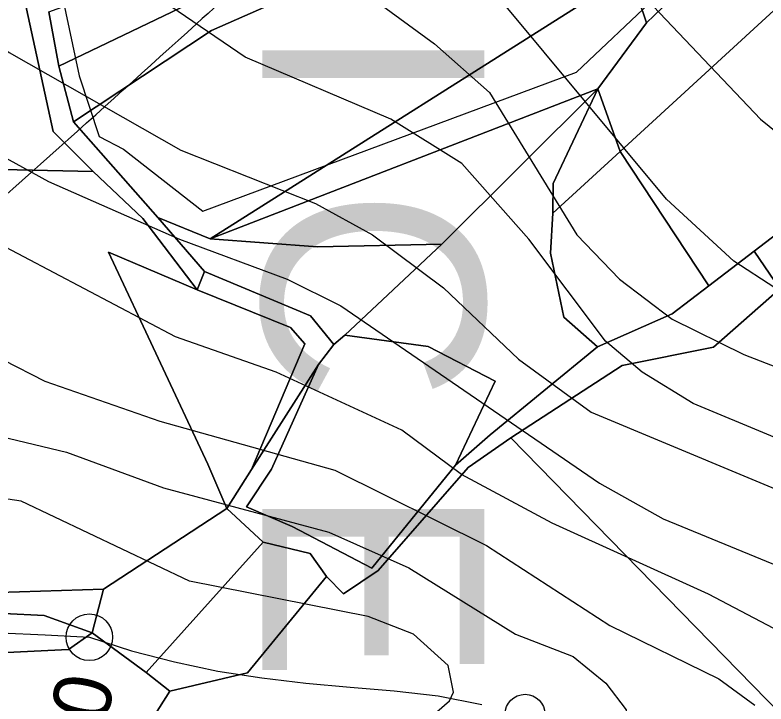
# Model space of a CAD drawing. Extents: x -510989 to -501240, y -1184665 to -1176089.
# Drawn here: x -502958.2 to -502788.9, y -1182213.7 to -1182058.5 of the extents above; entities that cross this region are included whole.
import ezdxf

# ---------------------------------------------------------------- set-up
doc = ezdxf.new("R2010")
doc.units = 0
for name, color, linetype in [('lesni_pozemek', 7, 'Continuous'), ('NAVRH_rozvodnice', 7, 'Continuous'), ('orna_puda', 7, 'Continuous'), ('ostatni_plocha_x_neplodna_puda', 7, 'Continuous'), ('ostatni_plocha_x_ostatni_komunikace', 7, 'Continuous'), ('popis', 7, 'Continuous'), ('STAV_systematicke_odvodneni', 7, 'Continuous'), ('STAV_zaplavove_uzemi', 7, 'Continuous'), ('trasovani_toku', 7, 'Continuous'), ('trvaly_travni_porost', 7, 'Continuous'), ('vrstevnice_01', 7, 'Continuous'), ('vrstevnice_02', 7, 'Continuous')]:
    doc.layers.add(name, color=color, linetype=linetype)

msp = doc.modelspace()

# ---------------------------------------------------------------- linework, layer by layer
at = {"layer": 'lesni_pozemek'}
for points in [[(-502994.01, -1182025.76), (-502978.54, -1182019.11), (-502970.76, -1182032.24), (-502959.61, -1182045.83), (-502956.35, -1182053.6), (-502949.53, -1182084.73), (-502940.58, -1182093.76), (-502974.91, -1182093.01), (-502999.38, -1182094.66), (-503020.81, -1182092.57), (-503027.9, -1182091.47), (-503049.34, -1182071.21), (-503078.68, -1182077.93), (-503048.79, -1182066.64), (-502993.58, -1182045.47), (-503002.38, -1182029.43)], [(-502826.82, -1182075.13), (-502861.96, -1182110.14), (-502889.94, -1182110.73), (-502914.14, -1182108.91)], [(-502836.82, -1182096.45), (-502836.91, -1182103.14), (-502837.45, -1182112.15), (-502834.44, -1182126.59), (-502826.83, -1182133.29), (-502851.07, -1182153.1), (-502858.85, -1182159.94), (-502849.95, -1182140.96), (-502865.03, -1182133.17), (-502883.85, -1182130.6), (-502861.96, -1182110.14), (-502826.82, -1182075.13)], [(-502826.82, -1182075.13), (-502821.75, -1182089.23), (-502836.91, -1182103.14), (-502836.82, -1182096.45)], [(-502736.48, -1182084.57), (-502752.02, -1182094.42), (-502785.73, -1182120.2), (-502791.54, -1182111.68), (-502764.04, -1182090.7), (-502740.6, -1182078.9)], [(-502821.75, -1182089.23), (-502801.77, -1182119.5), (-502810.04, -1182125.84), (-502826.83, -1182133.29), (-502834.44, -1182126.59), (-502837.45, -1182112.15), (-502836.91, -1182103.14)], [(-503027.9, -1182091.47), (-503020.81, -1182092.57), (-502999.38, -1182094.66), (-502974.91, -1182093.01), (-502940.58, -1182093.76), (-502929.38, -1182104.39), (-502917.07, -1182120.43), (-502937.09, -1182111.93), (-502914.72, -1182159.7), (-502910.43, -1182169.67), (-502938.19, -1182187.8), (-502961.96, -1182188.56), (-502981.94, -1182193.84), (-503014.52, -1182198.51), (-503031, -1182195.83), (-503034.03, -1182195.34), (-503058.2, -1182173.04), (-503068.54, -1182161.4), (-503071.56, -1182148.73), (-503083.72, -1182119.85), (-503084.34, -1182117.51), (-503069.2, -1182111.53)], [(-502925.99, -1182104.12), (-502914.14, -1182108.91), (-502889.94, -1182110.73), (-502861.96, -1182110.14), (-502883.85, -1182130.6), (-502886.27, -1182132.72), (-502891.55, -1182126.27), (-502915.47, -1182116.26)], [(-502917.07, -1182120.43), (-502896.08, -1182128.88), (-502892.8, -1182132.59), (-502904.83, -1182160.85), (-502910.43, -1182169.67), (-502914.72, -1182159.7), (-502937.09, -1182111.93)], [(-502791.54, -1182111.68), (-502785.73, -1182120.2), (-502800.7, -1182133.37), (-502821.31, -1182137.5), (-502846.42, -1182153.77), (-502856.01, -1182160.41), (-502876.29, -1182183.65), (-502884.14, -1182188.88), (-502887.92, -1182184.97), (-502891.66, -1182179.8), (-502902.23, -1182177.23), (-502910.43, -1182169.67), (-502904.83, -1182160.85), (-502889.77, -1182137.21), (-502900.35, -1182160.82), (-502906.01, -1182169.28), (-502895.7, -1182173.69), (-502877.76, -1182183.13), (-502858.85, -1182159.94), (-502851.07, -1182153.1), (-502826.83, -1182133.29), (-502810.04, -1182125.84), (-502801.77, -1182119.5)], [(-502883.85, -1182130.6), (-502865.03, -1182133.17), (-502849.95, -1182140.96), (-502858.85, -1182159.94), (-502877.76, -1182183.13), (-502895.7, -1182173.69), (-502906.01, -1182169.28), (-502900.35, -1182160.82), (-502889.77, -1182137.21), (-502886.27, -1182132.72)]]:
    msp.add_lwpolyline(points, close=True, dxfattribs=at)
for points in [[(-502550.45, -1182140.43), (-502619.98, -1182190.99), (-502730.81, -1182193.96), (-502779.06, -1182222.59), (-502846.42, -1182153.77), (-502821.31, -1182137.5), (-502800.7, -1182133.37), (-502785.73, -1182120.2), (-502773.72, -1182138.95), (-502734.92, -1182140.45), (-502676.97, -1182080.07), (-502662.79, -1182062.96), (-502645.74, -1182069.83), (-502621.99, -1182072), (-502605.51, -1182079.18), (-502591.27, -1182088.91)], [(-502934.02, -1182227.78), (-502923.3, -1182210.79), (-502905.73, -1182206.67), (-502887.92, -1182184.97), (-502884.14, -1182188.88), (-502876.29, -1182183.65), (-502856.01, -1182160.41), (-502846.42, -1182153.77), (-502779.06, -1182222.59), (-502730.81, -1182193.96), (-502619.98, -1182190.99), (-502550.45, -1182140.43), (-502509.86, -1182121.35), (-502475.97, -1182111.18), (-502362.63, -1182125.84), (-502301.2, -1182111.69), (-502280.11, -1182125.29), (-502423.14, -1182266.14)]]:
    msp.add_lwpolyline(points, dxfattribs=at)
at = {"layer": 'NAVRH_rozvodnice'}
for centre, radius, start, end in [((-499424.74, -1185915.44), 5201.74, 131.55713, 132.17604), ((-507006.74, -1177546.63), 6090.89, 310.502592, 312.176037)]:
    msp.add_arc(centre, radius, start, end, dxfattribs=at)
at = {"layer": 'orna_puda'}
msp.add_lwpolyline([(-502776.61, -1182022.98), (-502794.64, -1182032.35), (-502792.73, -1182037.77), (-502807.18, -1182051.94), (-502799.15, -1182037.3), (-502807.49, -1182024.68), (-502815.43, -1182029.53), (-502814.5, -1182039.72), (-502819.87, -1182048.37), (-502819.6, -1182049.09), (-502914.14, -1182108.91), (-502925.99, -1182104.12), (-502944.96, -1182082.55), (-502913.88, -1182061.99), (-502883.3, -1182048.48), (-502882.68, -1182049.84), (-502853.98, -1182036.16), (-502832.43, -1182026.48), (-502833.24, -1182024.58), (-502821.8, -1182019.23), (-502808.53, -1182017.17), (-502791.77, -1182012.45), (-502762.35, -1181993.98)], dxfattribs=at)
msp.add_lwpolyline([(-502807.49, -1182024.68), (-502799.15, -1182037.3), (-502807.18, -1182051.94), (-502815.82, -1182060.29), (-502819.6, -1182049.09), (-502819.87, -1182048.37), (-502814.5, -1182039.72), (-502815.43, -1182029.53)], close=True, dxfattribs=at)
at = {"layer": 'ostatni_plocha_x_neplodna_puda'}
for points in [[(-502950.56, -1182057.81), (-502948.3, -1182070.04), (-502944.96, -1182082.55), (-502925.99, -1182104.12), (-502915.47, -1182116.26), (-502917.07, -1182120.43), (-502929.38, -1182104.39), (-502940.58, -1182093.76), (-502949.53, -1182084.73), (-502956.35, -1182053.6)], [(-502993.87, -1182217.45), (-502981.93, -1182209.11), (-502969.68, -1182206.68), (-502960.3, -1182206.85), (-502960.01, -1182202.08), (-502946.13, -1182201.43), (-502940.79, -1182197.67), (-502928.63, -1182206.61), (-502923.3, -1182210.79), (-502934.02, -1182227.78)]]:
    msp.add_lwpolyline(points, dxfattribs=at)
msp.add_lwpolyline([(-502961.96, -1182188.56), (-502938.19, -1182187.8), (-502940.79, -1182197.67), (-502951.6, -1182193.75), (-502960.66, -1182193.32), (-502973.72, -1182196.08), (-502995.95, -1182206.92), (-503008.64, -1182209.82), (-503022.45, -1182213.87), (-503027.6, -1182215.38), (-503031, -1182195.83), (-503014.52, -1182198.51), (-502981.94, -1182193.84)], close=True, dxfattribs=at)
at = {"layer": 'ostatni_plocha_x_ostatni_komunikace'}
msp.add_lwpolyline([(-502951.6, -1182193.75), (-502940.79, -1182197.67), (-502946.13, -1182201.43), (-502960.01, -1182202.08), (-502970.26, -1182199.58), (-502994.59, -1182208.71), (-503012.8, -1182213.06), (-503021.77, -1182215.92), (-503022.45, -1182213.87), (-503008.64, -1182209.82), (-502995.95, -1182206.92), (-502973.72, -1182196.08), (-502960.66, -1182193.32)], close=True, dxfattribs=at)
at = {"layer": 'STAV_systematicke_odvodneni'}
for p, q in [((-502831.59, -1182071.42), (-502779.87, -1182022.34)), ((-502948.89, -1182047.58), (-502943.72, -1182072.21)), ((-502915.8, -1182102.74), (-502831.59, -1182071.42)), ((-502943.72, -1182072.21), (-502939.16, -1182085.9)), ((-502939.16, -1182085.9), (-502933.73, -1182088.76)), ((-502933.73, -1182088.76), (-502915.8, -1182102.74))]:
    msp.add_line(p, q, dxfattribs=at)
at = {"layer": 'STAV_zaplavove_uzemi'}
for points in [[(-502723.47, -1180576.88), (-502750.97, -1180610.73), (-502772.12, -1180647.75), (-502783.76, -1180692.17), (-502790.11, -1180735.54), (-502816.55, -1180769.39), (-502838.76, -1180789.49), (-502880.02, -1180813.82), (-502947.71, -1180825.45), (-502980.5, -1180833.91), (-503008.01, -1180838.14), (-503027.04, -1180827.57), (-503058.78, -1180840.26), (-503097.92, -1180865.65), (-503133.88, -1180877.28), (-503224.85, -1180888.92), (-503331.68, -1180909.01), (-503349.66, -1180914.3), (-503380.34, -1180944.98), (-503395.15, -1180996.81), (-503404.67, -1181054.99), (-503414.18, -1181088.83), (-503405.74, -1181137.71), (-503341.21, -1181192.71), (-503275.63, -1181213.86), (-503238.61, -1181228.67), (-503221.69, -1181245.6), (-503229.09, -1181273.1), (-503244.96, -1181310.12), (-503251.3, -1181333.39), (-503243.9, -1181363.01), (-503246.02, -1181393.68), (-503244.96, -1181433.88), (-503251.3, -1181477.25), (-503261.88, -1181518.5), (-503269.29, -1181530.14), (-503299, -1181579.21), (-503326.93, -1181610.62), (-503351.36, -1181638.55), (-503381.61, -1181666.47), (-503397.91, -1181682.76), (-503420.01, -1181721.16), (-503428.16, -1181736.28), (-503464.23, -1181735.12), (-503497.97, -1181758.39), (-503482.84, -1181800.28), (-503460.74, -1181841), (-503407.53, -1181883.86), (-503369.52, -1181914.83), (-503348.4, -1181945.81), (-503334.32, -1181976.78), (-503286.45, -1182017.61), (-503224.5, -1182073.92), (-503185.08, -1182121.79), (-503159.74, -1182180.92), (-503125.16, -1182269.48), (-503118.18, -1182319.52), (-503118.18, -1182384.67), (-503122.84, -1182470.78), (-503133.31, -1182562.7), (-503147.27, -1182666.25), (-503152.24, -1182800.82), (-503140.98, -1182878.25), (-503110, -1182947.24), (-503050.82, -1183014.1), (-502950.75, -1183132.78), (-502862.33, -1183242.16), (-502789.02, -1183301.5), (-502594.33, -1183372.67), (-502552.52, -1183394.35), (-502521.54, -1183433.06), (-502481.28, -1183546.12), (-502442.56, -1183663.81), (-502399.2, -1183755.19), (-502318.67, -1183838.81), (-502270.66, -1183889.92), (-502173.29, -1183977.22)], [(-502250.32, -1184002.61), (-502355.07, -1183875.41), (-502442.37, -1183790.61), (-502477.29, -1183700.82), (-502532.16, -1183578.61), (-502567.08, -1183448.91), (-502626.05, -1183402.34), (-502705.41, -1183380.59), (-502814.2, -1183349.87), (-502882.03, -1183297.39), (-502931.95, -1183237.24), (-503042.02, -1183107.97), (-503139.64, -1183018.94), (-503222.14, -1182957.59), (-503308.56, -1182839.96), (-503316.24, -1182784.92), (-503330.32, -1182756.77), (-503348.24, -1182719.65), (-503334.16, -1182651.82), (-503323.92, -1182595.5), (-503313.68, -1182526.39), (-503294.1, -1182480.5), (-503251.86, -1182396.03), (-503229.34, -1182314.37), (-503216.1, -1182227.15), (-503242.43, -1182174.5), (-503271.86, -1182129.59), (-503287.34, -1182081.58), (-503343.88, -1182028.1), (-503361.79, -1182008.91), (-503396.35, -1181952.59), (-503442.43, -1181933.39), (-503497.46, -1181888.6), (-503525.62, -1181860.44), (-503528.18, -1181837.4), (-503548.66, -1181767.01), (-503558.9, -1181729.89), (-503576.82, -1181682.53), (-503578.1, -1181621.1), (-503567.86, -1181572.46), (-503552.5, -1181536.63), (-503538.04, -1181458.36), (-503518.33, -1181411.9), (-503509.88, -1181341.51), (-503497.21, -1181207.63), (-503499.77, -1181097.56), (-503498.02, -1181031.35), (-503510.82, -1180970.85), (-503549.22, -1180952.23), (-503571.32, -1180940.6), (-503605.07, -1180937.11), (-503651.61, -1180939.44), (-503671.39, -1180917.33), (-503679.53, -1180892.89), (-503713.27, -1180871.95), (-503727.24, -1180859.15), (-503734.22, -1180833.55), (-503728.4, -1180799.81), (-503741.2, -1180770.72), (-503722.82, -1180725.17), (-503721.54, -1180703.41), (-503731.78, -1180697.01), (-503767.61, -1180699.57), (-503790.65, -1180697.01), (-503817.53, -1180697.01), (-503861.04, -1180686.77), (-503889.2, -1180675.25), (-503900.72, -1180668.85), (-503953.2, -1180679.09), (-503997.99, -1180697.01), (-504063.27, -1180722.61), (-504109.34, -1180749.49), (-504142.62, -1180776.36), (-504177.18, -1180796.84), (-504211.73, -1180817.32), (-504414.98, -1180961.5), (-504472.7, -1180998.11), (-504544.51, -1181068.5), (-504600.82, -1181143.12), (-504621.94, -1181196.62), (-504641.65, -1181267.01), (-504660.25, -1181350.62), (-504634.7, -1181398.32), (-504617.66, -1181447.72), (-504600.62, -1181492.01), (-504587, -1181548.23), (-504592.11, -1181628.29), (-504569.96, -1181682.81), (-504568.26, -1181664.07), (-504554.63, -1181621.48), (-504547.82, -1181597.63)], [(-502765.18, -1180820.83), (-502819.12, -1180854.68), (-502855.09, -1180856.79), (-502878.36, -1180851.5), (-502911.15, -1180848.33), (-502954.52, -1180870.54), (-502984.14, -1180869.48), (-503005.29, -1180861.02), (-503048.66, -1180872.66), (-503074.04, -1180895.93), (-503100.49, -1180910.74), (-503124.82, -1180934.01), (-503148.09, -1180961.51), (-503167.13, -1180991.13), (-503214.18, -1181039.04), (-503223.14, -1181058.24), (-503224.42, -1181086.39), (-503233.38, -1181129.91), (-503224.42, -1181152.95), (-503210.34, -1181174.71), (-503189.86, -1181187.51), (-503177.06, -1181216.94), (-503187.3, -1181265.58), (-503182.09, -1181326.92), (-503202.22, -1181367.18), (-503223.9, -1181396.6), (-503227, -1181422.93), (-503244.04, -1181475.59), (-503248.68, -1181509.66), (-503278.16, -1181558.16), (-503308.83, -1181601.52), (-503351.14, -1181645.95), (-503365.95, -1181659.7), (-503395.57, -1181685.09), (-503411.43, -1181722.11), (-503422.01, -1181739.03), (-503437.88, -1181747.49), (-503460.09, -1181743.26), (-503481.25, -1181748.55), (-503492.88, -1181761.25), (-503472.79, -1181803.56), (-503443.17, -1181840.58), (-503413.55, -1181857.5), (-503278.84, -1181941.97), (-503242.23, -1181977.17), (-503180.29, -1182027.85), (-503125.38, -1182098.25), (-503088.78, -1182167.23), (-503075.54, -1182217), (-503114.26, -1182162.8), (-503152.97, -1182091.56), (-503197.89, -1182048.2), (-503210.28, -1182032.71), (-503231.96, -1182021.87), (-503259.83, -1182017.22), (-503266.03, -1182021.87), (-503224.21, -1182048.2), (-503199.43, -1182076.07), (-503157.62, -1182114.79), (-503135.94, -1182159.7), (-503118.9, -1182207.71), (-503111.16, -1182251.07), (-503108.24, -1182409.43), (-503115.92, -1182478.55), (-503128.72, -1182603.98), (-503131.28, -1182696.13), (-503104.4, -1182780.6), (-503071.45, -1182869.91), (-503052.71, -1182886.94), (-502977.76, -1182944.86), (-502838.07, -1183047.07), (-502664.31, -1183174.84), (-502563.8, -1183270.24), (-502485.44, -1183353.71), (-502446.26, -1183432.07), (-502383.48, -1183571.46), (-502315.46, -1183658.04), (-502253.62, -1183724), (-502158.8, -1183808.51), (-502045.43, -1183923.94), (-501930, -1184016.7), (-501793.89, -1184089.91), (-501746.5, -1184127.32), (-501709.09, -1184197.15)], [(-502226.81, -1183999.33), (-502311.75, -1183908.57), (-502419.96, -1183792.22), (-502451.37, -1183739.86), (-502483.95, -1183647.94), (-502521.19, -1183547.88), (-502550.27, -1183461.78), (-502572.38, -1183429.2), (-502656.85, -1183386.44), (-502768.21, -1183357), (-502834.76, -1183325), (-502889.79, -1183272.53), (-502938.43, -1183213.65), (-503042.23, -1183094.94), (-503121.07, -1183000.61), (-503188.65, -1182909.1), (-503198.5, -1182830.26), (-503192.9, -1182654.04), (-503169.63, -1182457.41), (-503165.02, -1182331.94), (-503174.64, -1182244.43), (-503211.18, -1182165.58), (-503248.68, -1182104.04), (-503298.6, -1182058.14), (-503358.04, -1182010.06), (-503388.64, -1181959.36), (-503422.73, -1181920.9), (-503472.56, -1181875.44), (-503525.05, -1181800.26), (-503528.23, -1181753.72), (-503520.82, -1181644.77), (-503514.48, -1181592.94), (-503470.14, -1181471.68), (-503458.61, -1181430.33), (-503465.34, -1181377.45), (-503493.67, -1181297.01), (-503493.67, -1181272.57), (-503489.02, -1181233.01), (-503455.28, -1181146.91), (-503458.77, -1181102.69), (-503461.1, -1181050.33), (-503461.1, -1181016.59), (-503465.75, -1180995.65), (-503478.55, -1180979.36)]]:
    msp.add_spline(points, degree=3, dxfattribs=at)
at = {"layer": 'trasovani_toku'}
for p, q in [((-502961.38, -1182197.64), (-502951.4, -1182198.13)), ((-502951.4, -1182198.13), (-502941.41, -1182198.66)), ((-502941.41, -1182198.66), (-502931.89, -1182201.72)), ((-502931.89, -1182201.72), (-502922.21, -1182204.24)), ((-502922.21, -1182204.24), (-502912.42, -1182206.27)), ((-502912.42, -1182206.27), (-502902.54, -1182207.83)), ((-502902.54, -1182207.83), (-502892.61, -1182209.01)), ((-502892.61, -1182209.01), (-502882.65, -1182209.92)), ((-502882.65, -1182209.92), (-502872.69, -1182210.76)), ((-502872.69, -1182210.76), (-502862.75, -1182211.87)), ((-502862.75, -1182211.87), (-502852.94, -1182213.81))]:
    msp.add_line(p, q, dxfattribs=at)
for centre, radius in [((-502941.41, -1182198.66), 5.25), ((-502843.19, -1182216.02), 4.5)]:
    msp.add_circle(centre, radius, dxfattribs=at)
at = {"layer": 'trvaly_travni_porost'}
for points in [[(-502643.98, -1181923.69), (-502642.15, -1181935.05), (-502692.5, -1181955.83), (-502706.13, -1181962.16), (-502726.63, -1181973.43), (-502771.44, -1181994.68), (-502809.07, -1182011.03), (-502817.54, -1182017.32), (-502821.8, -1182019.23), (-502833.24, -1182024.58), (-502846.79, -1182030.49), (-502883.3, -1182048.48), (-502913.88, -1182061.99), (-502944.96, -1182082.55), (-502948.3, -1182070.04), (-502875.42, -1182035.09), (-502823.25, -1182007.49), (-502811.42, -1182002.07), (-502767.75, -1181982.34), (-502730.84, -1181962.9), (-502710.02, -1181952.73), (-502676.37, -1181939.61)], [(-502817.18, -1181990.39), (-502811.42, -1182002.07), (-502823.25, -1182007.49), (-502875.42, -1182035.09), (-502948.3, -1182070.04), (-502950.56, -1182057.81), (-502932.13, -1182051.15), (-502926.27, -1182051.2), (-502914.45, -1182044.17), (-502897.65, -1182037.98), (-502888.63, -1182039.49), (-502886.46, -1182032.57), (-502902.98, -1182037.33), (-502905.47, -1182034.42), (-502835.04, -1181998.53)], [(-502739.32, -1182003.59), (-502734.03, -1182013.29), (-502765.17, -1182037.29), (-502821.75, -1182089.23), (-502826.82, -1182075.13), (-502815.82, -1182060.29), (-502807.18, -1182051.94), (-502792.73, -1182037.77), (-502776.61, -1182022.98)], [(-502743.17, -1182032.96), (-502724.46, -1182031.71), (-502718.69, -1182042.17), (-502714.35, -1182050.94), (-502724.94, -1182066.41), (-502740.6, -1182078.9), (-502764.04, -1182090.7), (-502791.54, -1182111.68), (-502801.77, -1182119.5), (-502821.75, -1182089.23), (-502765.17, -1182037.29), (-502762.87, -1182042.63)], [(-502815.82, -1182060.29), (-502826.82, -1182075.13), (-502914.14, -1182108.91), (-502819.6, -1182049.09)], [(-502917.07, -1182120.43), (-502915.47, -1182116.26), (-502891.55, -1182126.27), (-502886.27, -1182132.72), (-502889.77, -1182137.21), (-502904.83, -1182160.85), (-502892.8, -1182132.59), (-502896.08, -1182128.88)], [(-502910.43, -1182169.67), (-502902.23, -1182177.23), (-502928.63, -1182206.61), (-502940.79, -1182197.67), (-502938.19, -1182187.8)], [(-502902.23, -1182177.23), (-502891.66, -1182179.8), (-502887.92, -1182184.97), (-502905.73, -1182206.67), (-502923.3, -1182210.79), (-502928.63, -1182206.61)]]:
    msp.add_lwpolyline(points, close=True, dxfattribs=at)
at = {"layer": 'vrstevnice_01'}
for points in [[(-502603.31, -1182222), (-502599.31, -1182213), (-502601.09, -1182204), (-502605.31, -1182199), (-502613.91, -1182193), (-502677.69, -1182164), (-502704.41, -1182155), (-502786.91, -1182120), (-502796.09, -1182114), (-502811.31, -1182100), (-502875.41, -1182023), (-502900.69, -1181989), (-502959.81, -1181914), (-502971.19, -1181897), (-502995.5, -1181855), (-503010.31, -1181826), (-503021.31, -1181801), (-503027.59, -1181779), (-503029, -1181763), (-503023.81, -1181743)], [(-502656.5, -1182216), (-502667.59, -1182208), (-502705.59, -1182188), (-502726.19, -1182179), (-502738, -1182174), (-502805.31, -1182146), (-502816.81, -1182139), (-502825.09, -1182132), (-502842.31, -1182109), (-502857.41, -1182092), (-502873.41, -1182082), (-502906.31, -1182068), (-502928.19, -1182053), (-502935.19, -1182045), (-502976.5, -1182013), (-502981.41, -1182008), (-502990.69, -1181993), (-502997, -1181978), (-503005.91, -1181948), (-503013.81, -1181927), (-503025.5, -1181905), (-503051.19, -1181867), (-503082.69, -1181831)], [(-503086.31, -1181893), (-503063.5, -1181923), (-503056.59, -1181934), (-503042.19, -1181963), (-503035.81, -1181981), (-503028.81, -1182007), (-503005.81, -1182049), (-502992.41, -1182067), (-502978, -1182081), (-502950.59, -1182096), (-502921.09, -1182109), (-502896.81, -1182118), (-502884.69, -1182124), (-502826.41, -1182164), (-502812.09, -1182172), (-502758.5, -1182194), (-502741.5, -1182199), (-502725.81, -1182205), (-502720.31, -1182209), (-502714.59, -1182217)], [(-502864.81, -1182217), (-502860.19, -1182213), (-502859.31, -1182211), (-502860.5, -1182205), (-502868.31, -1182198), (-502878.59, -1182194), (-502918.81, -1182186), (-502956.81, -1182168), (-502996.91, -1182162), (-503015.41, -1182155), (-503041.91, -1182133), (-503056.81, -1182115), (-503076.59, -1182077), (-503086.41, -1182051), (-503093.5, -1182023), (-503105.81, -1181998), (-503115, -1181985), (-503148.41, -1181949), (-503159.01, -1181934.98)], [(-503025.66, -1182090.34), (-503019.91, -1182099), (-503007.5, -1182111), (-502998.5, -1182117), (-502951.41, -1182141), (-502925.5, -1182150), (-502886.09, -1182161), (-502851.91, -1182178), (-502824.09, -1182196), (-502799.5, -1182208), (-502791.41, -1182214)]]:
    msp.add_lwpolyline(points, dxfattribs=at)
at = {"layer": 'vrstevnice_02'}
for points in [[(-502952.91, -1181733), (-502965, -1181753), (-502969.19, -1181763), (-502971.5, -1181778), (-502971.5, -1181788), (-502967.19, -1181806), (-502948.69, -1181860), (-502939.69, -1181882), (-502921.59, -1181905), (-502875.09, -1181976), (-502840.81, -1182023), (-502822.31, -1182045), (-502815.69, -1182055), (-502790.09, -1182082), (-502754.09, -1182111), (-502718.81, -1182132), (-502685.69, -1182146), (-502656, -1182157), (-502581.09, -1182176), (-502570.31, -1182182), (-502564.41, -1182190), (-502564.19, -1182194), (-502569, -1182205), (-502615.69, -1182260)], [(-503087.81, -1181779), (-503077.19, -1181796), (-503055.81, -1181822), (-503026.09, -1181865), (-503025.19, -1181868), (-503019.19, -1181875), (-502984.09, -1181934), (-502955.5, -1181973), (-502944.09, -1181986), (-502930.19, -1182000), (-502903.31, -1182034), (-502888.19, -1182047), (-502863.59, -1182065), (-502851.19, -1182076), (-502831.5, -1182108), (-502821.91, -1182118), (-502810, -1182127), (-502793.91, -1182135), (-502739.59, -1182156), (-502644.69, -1182198), (-502625.69, -1182210), (-502624.81, -1182214)], [(-503146.8, -1181801.01), (-503128.59, -1181816), (-503095.91, -1181852), (-503078, -1181883), (-503060.41, -1181906), (-503038.69, -1181939), (-503030.19, -1181959), (-503020.59, -1181993), (-503011.41, -1182011), (-502989.09, -1182040), (-502978.19, -1182052), (-502959.5, -1182067), (-502920.81, -1182089), (-502890.41, -1182101), (-502877.59, -1182108), (-502861.59, -1182120), (-502844.69, -1182136), (-502828.31, -1182148), (-502758.59, -1182177), (-502736.59, -1182188), (-502706.09, -1182201), (-502697.91, -1182207), (-502691.19, -1182217)], [(-502752.5, -1182217), (-502763.69, -1182209), (-502801.81, -1182189), (-502837.09, -1182173), (-502857.5, -1182162), (-502871, -1182152), (-502899.31, -1182139), (-502922, -1182131), (-502990.41, -1182095), (-503002, -1182085), (-503015.41, -1182069), (-503026.81, -1182049), (-503034.69, -1182031), (-503036.19, -1182025), (-503039, -1182021), (-503056.19, -1181967), (-503066.81, -1181945), (-503079, -1181929), (-503102.19, -1181906), (-503129.69, -1181866), (-503139.59, -1181856)], [(-503156.46, -1181906.93), (-503124.19, -1181945), (-503092.69, -1181983), (-503084.31, -1182000), (-503063.09, -1182061), (-503057.41, -1182075), (-503044.5, -1182097), (-503033.81, -1182113), (-503015.91, -1182131), (-502994.91, -1182144), (-502979.81, -1182149), (-502946.59, -1182157), (-502924.69, -1182165), (-502887.41, -1182175), (-502869.41, -1182183), (-502845.31, -1182198), (-502832.31, -1182203), (-502825, -1182209), (-502820.41, -1182215), (-502821.19, -1182221)]]:
    msp.add_lwpolyline(points, dxfattribs=at)

# ---------------------------------------------------------------- texts
at = {"layer": 'popis'}
msp.add_text('B O H U S L A V I C E', height=50, rotation=270, dxfattribs=at).set_placement((-502902.39, -1181547.52))
at = {"layer": 'trasovani_toku'}
msp.add_text('0,500', height=13, rotation=258.9108, dxfattribs=at).set_placement((-502948.41, -1182206.1))

doc.saveas('drawing.dxf')
